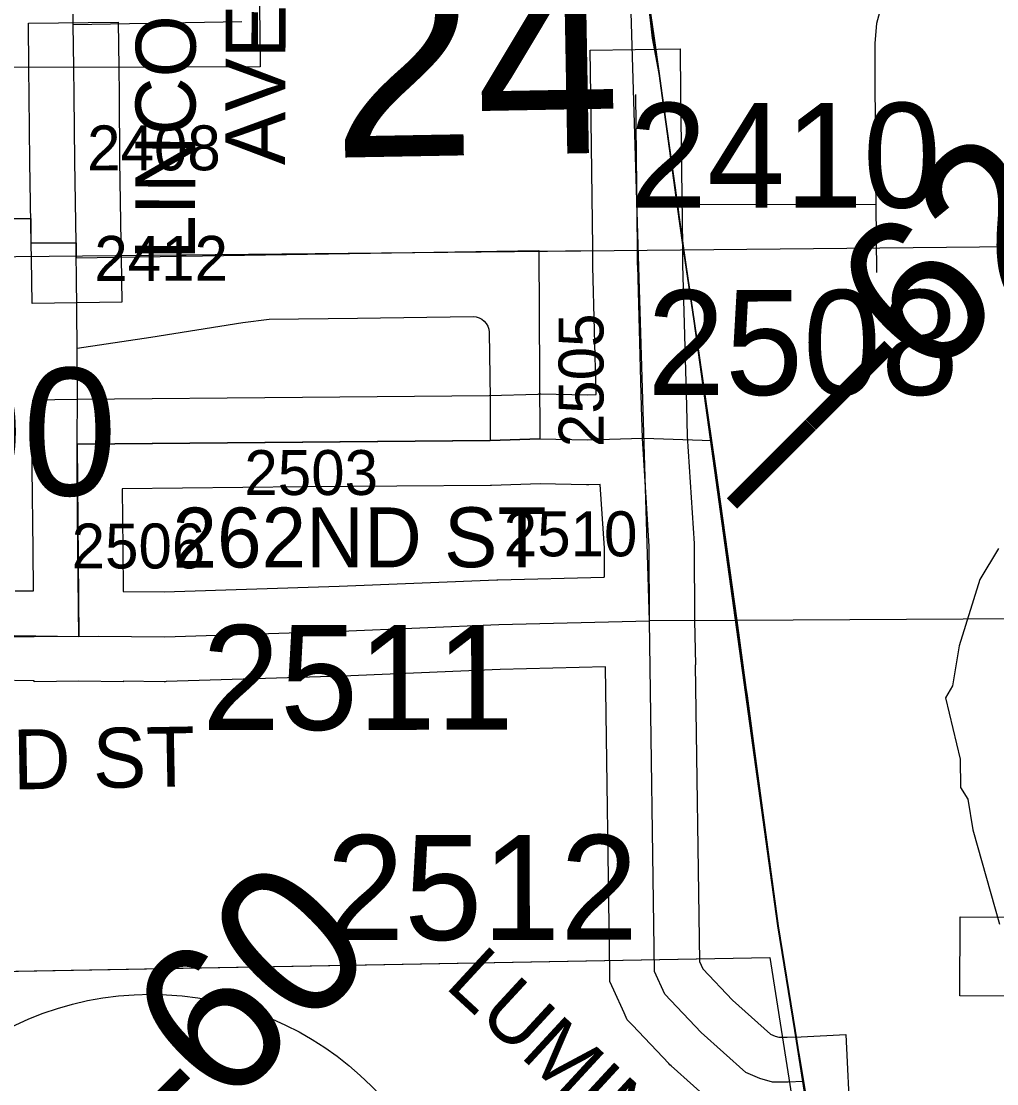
# Model space of a CAD drawing. Extents: x 23.6 to 68.7, y -63 to -29.
# Drawn here: x 44.053 to 44.705, y -50.14 to -49.431 of the extents above; entities that cross this region are included whole.
import ezdxf

# ---------------------------------------------------------------- set-up
doc = ezdxf.new("R2010")
doc.units = 0
for name, color, linetype in [('tdCoCityStreetMajor', 7, 'Continuous'), ('tdCoCityStreetMinor', 7, 'Continuous'), ('tdCoCorpBndry', 7, 'Continuous'), ('tdCoHydroRiver', 7, 'Continuous'), ('tdCoPriCL', 7, 'Continuous'), ('tdCoPrimary', 7, 'Continuous'), ('tdCoPriNonDiv', 7, 'Continuous'), ('tdCoPriNonDivCL', 7, 'Continuous'), ('tdCoSecRdNmbr', 7, 'Continuous'), ('tdCoSecRdTxt', 7, 'Continuous'), ('tdCoSecRteBand', 7, 'Continuous'), ('tdCoSecRteCL', 7, 'Continuous'), ('tdCoSectLine', 7, 'Continuous'), ('tdCoSectLinePart', 7, 'Continuous'), ('tdCoSectNmbr', 7, 'Continuous'), ('tdCoShieldStRte', 7, 'Continuous'), ('tdCoStrucSecFHWANum', 7, 'Continuous'), ('tdCoSurfAsphalt', 7, 'Continuous'), ('tdCoSurfConc', 7, 'Continuous'), ('tdCoSurfConcUnbanded', 7, 'Continuous'), ('tdCoSurfGravel', 7, 'Continuous'), ('tdCoTwpBndry', 7, 'Continuous'), ('tdCoTwpBndryShd', 7, 'Continuous'), ('tdStHwyPriRefPost1', 7, 'Continuous'), ('tdStHwyPriRefPost5', 7, 'Continuous')]:
    doc.layers.add(name, color=color, linetype=linetype)

msp = doc.modelspace()

# ---------------------------------------------------------------- linework, layer by layer
at = {"layer": 'tdCoCityStreetMajor'}
msp.add_line((44.46923, -49.70899), (44.51444, -49.71049), dxfattribs=at)
for points in [[(44.08843, -49.46142), (44.08809, -49.43262), (44.0877, -49.39991)], [(44.09074, -49.71297), (44.09098, -49.67916), (44.09071, -49.64872), (44.09027, -49.59953), (44.09009, -49.5886)]]:
    msp.add_lwpolyline(points, dxfattribs=at)
at = {"layer": 'tdCoCityStreetMinor'}
for p, q in [((44.08809, -49.43262), (44.20065, -49.43074)), ((44.49171, -49.55284), (44.62415, -49.55271)), ((44.6246, -49.59829), (44.62415, -49.55271))]:
    msp.add_line(p, q, dxfattribs=at)
for points in [[(44.62415, -49.55271), (44.62386, -49.52386), (44.62362, -49.44544), (44.6246, -49.43188), (44.62732, -49.42201), (44.63545, -49.40771), (44.63814, -49.3999)], [(44.09071, -49.64872), (44.13974, -49.64157), (44.20139, -49.63171), (44.2189, -49.62949), (44.27784, -49.62875), (44.35503, -49.62776), (44.35708, -49.62798), (44.35904, -49.62859), (44.36087, -49.62954), (44.36248, -49.63082), (44.36383, -49.63237), (44.36487, -49.63415), (44.36556, -49.63608), (44.36588, -49.63812), (44.36637, -49.68251), (44.36638, -49.71052)]]:
    msp.add_lwpolyline(points, dxfattribs=at)
at = {"layer": 'tdCoCorpBndry'}
for points in [[(44.72369, -50.33488), (44.72381, -50.08158), (44.6801, -50.08145), (44.68045, -50.02855), (44.72314, -50.02872), (44.72015, -49.82966), (44.531, -49.8307), (44.47296, -49.83102), (44.45791, -49.33587), (44.0863, -49.33632), (44.0877, -49.39991), (44.21214, -49.39853), (44.21277, -49.461), (44.08843, -49.46142), (43.96455, -49.46097)], [(43.96492, -49.5623), (44.05962, -49.5623), (44.05962, -49.57858), (44.08992, -49.57856), (44.09009, -49.5886), (44.39889, -49.58356), (44.39956, -49.70942), (44.36638, -49.71052), (44.09074, -49.71297), (44.0917, -49.84128), (43.763, -49.84377)]]:
    msp.add_lwpolyline(points, dxfattribs=at)
at = {"layer": 'tdCoHydroRiver'}
msp.add_lwpolyline([(44.70589, -49.78256), (44.69346, -49.8032), (44.67967, -49.84753), (44.6752, -49.87441), (44.67053, -49.88235), (44.68039, -49.92329), (44.68057, -49.94223), (44.68538, -49.95008), (44.68873, -49.97057), (44.7067, -50.03355)], dxfattribs=at)
at = {"layer": 'tdCoPriCL'}
msp.add_lwpolyline([(44.57688, -50.14872), (44.57498, -50.13659), (44.56997, -50.10458), (44.56498, -50.07375), (44.55863, -50.03454), (44.54433, -49.92949), (44.53791, -49.88091), (44.53062, -49.8307), (44.51671, -49.729), (44.51406, -49.71049), (44.51382, -49.70883), (44.50265, -49.63085), (44.49497, -49.57816), (44.49353, -49.5687), (44.49133, -49.55284), (44.48391, -49.49916), (44.48132, -49.48013), (44.47922, -49.46537), (44.47489, -49.4419), (44.47207, -49.41581)], dxfattribs=at)
at = {"layer": 'tdCoPrimary'}
for p, q in [((44.53143, -49.83066), (44.53143, -49.83064)), ((44.53143, -49.83066), (44.53143, -49.83064)), ((44.53144, -49.8307), (44.53143, -49.83066)), ((44.53144, -49.8307), (44.53143, -49.83066)), ((44.53753, -49.87534), (44.53144, -49.8307)), ((44.53753, -49.87534), (44.53144, -49.8307))]:
    msp.add_line(p, q, dxfattribs=at)
for points in [[(44.4762, -49.44177), (44.47245, -49.41581), (44.46891, -49.38918), (44.46678, -49.37314), (44.46431, -49.347), (44.46381, -49.33903), (44.46376, -49.33811), (44.4624, -49.31647)], [(44.4762, -49.44177), (44.47245, -49.41581), (44.46891, -49.38918), (44.46678, -49.37314), (44.46431, -49.347), (44.46381, -49.33903), (44.46376, -49.33811), (44.4624, -49.31647)], [(44.57726, -50.14872), (44.57567, -50.13858), (44.57035, -50.10458), (44.55901, -50.03454), (44.54471, -49.92949), (44.53829, -49.88091), (44.53753, -49.87534), (44.53144, -49.8307), (44.53143, -49.83066), (44.53143, -49.83064), (44.52991, -49.8195), (44.51709, -49.729), (44.51444, -49.71049), (44.5142, -49.70883), (44.50303, -49.63085), (44.49546, -49.57931), (44.4939, -49.5687), (44.49171, -49.55284), (44.48429, -49.49916), (44.48165, -49.48014), (44.4796, -49.46537), (44.4762, -49.44177), (44.47245, -49.41581)], [(44.48165, -49.48014), (44.4796, -49.46537), (44.4762, -49.44177)], [(44.48165, -49.48014), (44.4796, -49.46537), (44.4762, -49.44177)], [(44.49546, -49.57931), (44.4939, -49.5687), (44.49171, -49.55284), (44.48429, -49.49916), (44.48165, -49.48014)], [(44.49546, -49.57931), (44.4939, -49.5687), (44.49171, -49.55284), (44.48429, -49.49916), (44.48165, -49.48014)], [(44.53143, -49.83064), (44.52991, -49.8195), (44.51709, -49.729), (44.51444, -49.71049), (44.5142, -49.70883), (44.50303, -49.63085), (44.49546, -49.57931)], [(44.53143, -49.83064), (44.52991, -49.8195), (44.51709, -49.729), (44.51444, -49.71049), (44.5142, -49.70883), (44.50303, -49.63085), (44.49546, -49.57931)], [(44.62126, -50.38115), (44.62113, -50.38044), (44.614, -50.3428), (44.61206, -50.33276), (44.60488, -50.2957), (44.59773, -50.25969), (44.58737, -50.20519), (44.57726, -50.14872), (44.57567, -50.13858), (44.57035, -50.10458), (44.55901, -50.03454), (44.54471, -49.92949), (44.53829, -49.88091), (44.53753, -49.87534)], [(44.62126, -50.38115), (44.62113, -50.38044), (44.614, -50.3428), (44.61206, -50.33276), (44.60488, -50.2957), (44.59773, -50.25969), (44.58737, -50.20519), (44.57726, -50.14872), (44.57567, -50.13858), (44.57035, -50.10458), (44.55901, -50.03454), (44.54471, -49.92949), (44.53829, -49.88091), (44.53753, -49.87534)]]:
    msp.add_lwpolyline(points, dxfattribs=at)
at = {"layer": 'tdCoPriNonDiv'}
msp.add_lwpolyline([(44.67743, -50.69677), (44.67235, -50.64379), (44.6361, -50.4619), (44.58703, -50.20518), (44.55867, -50.03453), (44.50269, -49.63084), (44.47926, -49.46536), (44.46644, -49.37313), (44.462, -49.31543), (44.45756, -49.08485), (44.46052, -49.06563)], dxfattribs=at)
at = {"layer": 'tdCoPriNonDivCL'}
msp.add_lwpolyline([(44.57688, -50.14872), (44.57529, -50.13858), (44.56997, -50.10458), (44.55863, -50.03454), (44.54433, -49.92949), (44.53792, -49.88091), (44.53106, -49.8307), (44.53105, -49.83064), (44.52953, -49.8195), (44.51671, -49.729), (44.51406, -49.71049), (44.51382, -49.70883), (44.50265, -49.63085), (44.49353, -49.5687), (44.49133, -49.55284), (44.48391, -49.49916), (44.48127, -49.48014), (44.47922, -49.46537), (44.47582, -49.44177), (44.47207, -49.41581)], dxfattribs=at)
msp.add_lwpolyline([(44.57688, -50.14872), (44.57529, -50.13858), (44.56997, -50.10458), (44.55863, -50.03454), (44.54433, -49.92949), (44.53792, -49.88091), (44.53106, -49.8307), (44.53105, -49.83064), (44.52953, -49.8195), (44.51671, -49.729), (44.51406, -49.71049), (44.51382, -49.70883), (44.50265, -49.63085), (44.49353, -49.5687), (44.49133, -49.55284), (44.48391, -49.49916), (44.48127, -49.48014), (44.47922, -49.46537), (44.47582, -49.44177), (44.47207, -49.41581)], dxfattribs=at)
at = {"layer": 'tdCoSecRteBand'}
for points in [[(44.06059, -49.61909), (44.06009, -49.5891), (44.05992, -49.57906), (44.05902, -49.52451), (44.05902, -49.52438), (44.05902, -49.52426), (44.05866, -49.48047), (44.05844, -49.46177), (44.05808, -49.43178), (44.11807, -49.43106), (44.11843, -49.46106), (44.11866, -49.47981), (44.11866, -49.47987), (44.11866, -49.47993), (44.11901, -49.52364), (44.11992, -49.57807), (44.12008, -49.5881), (44.12058, -49.6181), (44.06059, -49.61909)], [(44.04923, -49.81081), (44.06142, -49.81094), (44.06116, -49.78341), (44.06063, -49.7292), (44.06063, -49.72894), (44.06063, -49.72869), (44.06074, -49.71275), (44.06095, -49.68326), (44.09045, -49.68297), (44.24104, -49.6815), (44.24107, -49.6815), (44.2411, -49.6815), (44.36576, -49.68053), (44.39856, -49.67943), (44.39906, -49.67942), (44.39956, -49.67942), (44.39957, -49.67942), (44.39985, -49.67942), (44.40014, -49.67942), (44.40034, -49.67942), (44.43132, -49.68001), (44.4373, -49.67983), (44.43499, -49.59436), (44.43498, -49.59397), (44.43498, -49.59357), (44.43497, -49.59337), (44.43497, -49.58156), (44.43368, -49.4798), (44.43368, -49.4798), (44.43368, -49.4798), (44.43368, -49.47973), (44.43331, -49.44973), (44.4933, -49.44899), (44.49368, -49.47898), (44.49368, -49.47905), (44.49496, -49.58098), (44.49497, -49.58116), (44.49497, -49.58134), (44.49497, -49.59313), (44.49752, -49.68729), (44.49807, -49.70759), (44.50265, -49.77937), (44.5027, -49.78025), (44.50271, -49.78113), (44.50295, -49.83059), (44.50366, -49.8603), (44.50338, -49.86031), (44.5062, -50.05845), (44.5084, -50.06329), (44.52835, -50.08429), (44.55371, -50.10701), (44.55669, -50.10834), (44.55922, -50.10905), (44.56474, -50.10905), (44.57409, -50.10862), (44.60406, -50.10727), (44.60678, -50.16721)], [(44.14875, -49.81154), (44.26573, -49.80787), (44.37094, -49.80345), (44.37121, -49.80344), (44.37148, -49.80343), (44.44253, -49.80174), (44.44253, -49.80145), (44.44281, -49.80145), (44.44271, -49.78231), (44.44, -49.73978), (44.43234, -49.74), (44.43162, -49.74002), (44.4309, -49.74001), (44.39978, -49.73942), (44.36738, -49.74051), (44.36699, -49.74052), (44.36661, -49.74052), (44.2416, -49.74149), (44.12076, -49.74268), (44.12116, -49.78283), (44.12116, -49.78284), (44.12116, -49.78285), (44.12142, -49.81131), (44.14875, -49.81154)], [(44.51718, -50.15485), (44.48741, -50.12816), (44.48652, -50.12736), (44.48569, -50.12649), (44.46143, -50.10096), (44.45795, -50.0973), (44.45586, -50.09271), (44.44898, -50.07756), (44.44639, -50.07185), (44.4463, -50.06558), (44.44339, -49.86174), (44.37319, -49.86341), (44.26809, -49.86782), (44.26793, -49.86783), (44.26777, -49.86784), (44.15004, -49.87153), (44.14944, -49.87155), (44.14885, -49.87154), (44.12137, -49.87131), (44.12136, -49.87161), (44.09167, -49.87128), (44.06198, -49.87156), (44.06198, -49.87153), (44.06195, -49.87153), (44.06195, -49.87095), (44.04891, -49.87081)]]:
    msp.add_lwpolyline(points, dxfattribs=at)
at = {"layer": 'tdCoSecRteCL'}
msp.add_line((44.4681, -49.70895), (44.46923, -49.70899), dxfattribs=at)
for points in [[(44.09009, -49.5886), (44.08992, -49.57856), (44.08902, -49.52401), (44.08866, -49.48017), (44.08843, -49.46142)], [(44.4681, -49.70895), (44.46753, -49.6881), (44.46498, -49.59355), (44.46497, -49.59335), (44.46497, -49.58136), (44.46368, -49.47943), (44.46368, -49.47936)], [(44.0917, -49.84128), (44.09116, -49.78312), (44.09063, -49.7289), (44.09074, -49.71297), (44.24134, -49.7115), (44.36638, -49.71052), (44.39956, -49.70942), (44.39957, -49.70942), (44.39977, -49.70942), (44.43147, -49.71002), (44.4681, -49.70895)], [(44.47296, -49.83102), (44.47271, -49.78128), (44.4681, -49.70895)], [(44.0917, -49.84128), (44.10462, -49.84117), (44.1491, -49.84154), (44.26683, -49.83785), (44.3722, -49.83342), (44.47296, -49.83102)], [(44.57545, -50.13859), (44.56542, -50.13905), (44.55509, -50.13905), (44.54649, -50.13664), (44.5372, -50.13251), (44.50744, -50.10583), (44.48318, -50.0803), (44.47629, -50.06515), (44.47296, -49.83102)], [(43.47002, -49.847), (43.48071, -49.84671), (43.50931, -49.84542), (43.58109, -49.84357), (43.61051, -49.84301), (43.63168, -49.84261), (43.66342, -49.842), (43.66363, -49.842), (43.66823, -49.84191), (43.67798, -49.84173), (43.70695, -49.84117), (43.7167, -49.84171), (43.7278, -49.84394), (43.80364, -49.84357), (43.9175, -49.84246), (44.04889, -49.8408), (44.0917, -49.84128)]]:
    msp.add_lwpolyline(points, dxfattribs=at)
at = {"layer": 'tdCoSectLine'}
msp.add_lwpolyline([(43.71668, -49.59097), (44.71545, -49.58085)], dxfattribs=at)
at = {"layer": 'tdCoSectLinePart'}
for points in [[(44.11981, -49.58688), (44.31624, -49.58489)], [(44.39855, -49.58406), (44.4351, -49.58369)]]:
    msp.add_lwpolyline(points, dxfattribs=at)
at = {"layer": 'tdCoShieldStRte'}
msp.add_circle((44.13952, -50.28878), 0.20845, dxfattribs=at)
at = {"layer": 'tdCoSurfAsphalt'}
for points in [[(44.46497, -49.59335), (44.46497, -49.58136), (44.46368, -49.47943), (44.46368, -49.47936)], [(44.09074, -49.71297), (44.24134, -49.7115), (44.36638, -49.71052)]]:
    msp.add_lwpolyline(points, dxfattribs=at)
at = {"layer": 'tdCoSurfConc'}
msp.add_lwpolyline([(44.57545, -50.13859), (44.56542, -50.13905), (44.55509, -50.13905), (44.54649, -50.13664), (44.5372, -50.13251), (44.50744, -50.10583), (44.48318, -50.0803), (44.47629, -50.06515), (44.47296, -49.83102), (44.47271, -49.78128), (44.4681, -49.70895), (44.46753, -49.6881), (44.46498, -49.59355), (44.46497, -49.59335)], dxfattribs=at)
at = {"layer": 'tdCoSurfConcUnbanded'}
msp.add_line((44.4681, -49.70895), (44.46923, -49.70899), dxfattribs=at)
at = {"layer": 'tdCoSurfGravel'}
for p, q in [((44.09009, -49.5886), (44.08992, -49.57856)), ((44.36638, -49.71052), (44.39956, -49.70942))]:
    msp.add_line(p, q, dxfattribs=at)
for points in [[(44.08992, -49.57856), (44.08902, -49.52401), (44.08866, -49.48017), (44.08843, -49.46142)], [(44.39956, -49.70942), (44.39957, -49.70942), (44.39977, -49.70942)], [(44.39977, -49.70942), (44.43147, -49.71002), (44.4681, -49.70895)], [(44.0917, -49.84128), (44.09116, -49.78312), (44.09063, -49.7289), (44.09074, -49.71297)], [(44.0917, -49.84128), (44.10462, -49.84117), (44.1491, -49.84154), (44.26683, -49.83785), (44.3722, -49.83342), (44.47296, -49.83102)], [(43.7167, -49.84171), (43.7278, -49.84394), (43.80364, -49.84357), (43.9175, -49.84246), (44.04889, -49.8408), (44.0917, -49.84128)]]:
    msp.add_lwpolyline(points, dxfattribs=at)
at = {"layer": 'tdCoTwpBndry'}
msp.add_lwpolyline([(43.72061, -50.07095), (44.55313, -50.05574)], dxfattribs=at)
at = {"layer": 'tdCoTwpBndryShd'}
msp.add_lwpolyline([(43.71876, -49.84409), (43.72061, -50.07095), (44.55313, -50.05574), (44.57062, -50.16586), (44.65206, -50.59761), (44.72461, -51.08943), (44.72931, -51.57958), (44.7461, -52.18403), (44.74944, -52.62075), (44.75986, -53.61968), (44.78663, -54.62135), (44.80886, -55.62407), (44.80372, -55.62236), (44.80372, -55.62412), (44.80585, -56.62306), (44.83051, -57.63507)], dxfattribs=at)

# ---------------------------------------------------------------- texts
at = {"layer": 'tdCoSecRdNmbr'}
for s, height, rotation, p in [('2410', 0.07, 0.03472, (44.45925, -49.55508)), ('2408', 0.03, 0.0344, (44.09731, -49.5301)), ('2412', 0.03, 0.03327, (44.10213, -49.60388)), ('2508', 0.07, 0.03474, (44.4713, -49.6801)), ('2505', 0.03, 90.03243, (44.44219, -49.71492)), ('2503', 0.03, 0.03445, (44.20233, -49.74693)), ('2510', 0.03, 0.03457, (44.37557, -49.78785)), ('2506', 0.03, 0.03441, (44.08697, -49.79596)), ('2511', 0.07, 0.03449, (44.17409, -49.90379)), ('2512', 0.07, 0.03449, (44.25704, -50.04404))]:
    msp.add_text(s, height=height, rotation=rotation, dxfattribs=at).set_placement(p)
at = {"layer": 'tdCoSecRdTxt'}
for s, rotation, p in [('LINCOLN', 89.80833, (44.16931, -49.58996)), ('AVE', 89.80833, (44.22952, -49.5266)), ('262ND ST', 0.06239, (44.15433, -49.79533)), ('263RD ST', 1.03267, (43.92009, -49.94589)), ('LUMINARY', 317.29492, (44.33552, -50.07537))]:
    msp.add_text(s, height=0.04, rotation=rotation, dxfattribs=at).set_placement(p)
at = {"layer": 'tdCoSectNmbr'}
msp.add_text('24', height=0.13, rotation=1.03454, dxfattribs=at).set_placement((44.26097, -49.52167))
at = {"layer": 'tdCoStrucSecFHWANum'}
msp.add_text('606700', height=0.085, dxfattribs=at).set_placement((43.73811, -49.74715))
at = {"layer": 'tdStHwyPriRefPost1'}
for s, p in [('‒‒62', (44.55408, -49.77862)), ('‒‒60', (44.08369, -50.26421))]:
    msp.add_text(s, height=0.1, rotation=45, dxfattribs=at).set_placement(p)
at = {"layer": 'tdStHwyPriRefPost5'}
msp.add_text('‒‒60', height=0.1, rotation=45, dxfattribs=at).set_placement((44.08369, -50.26421))

doc.saveas('drawing.dxf')
